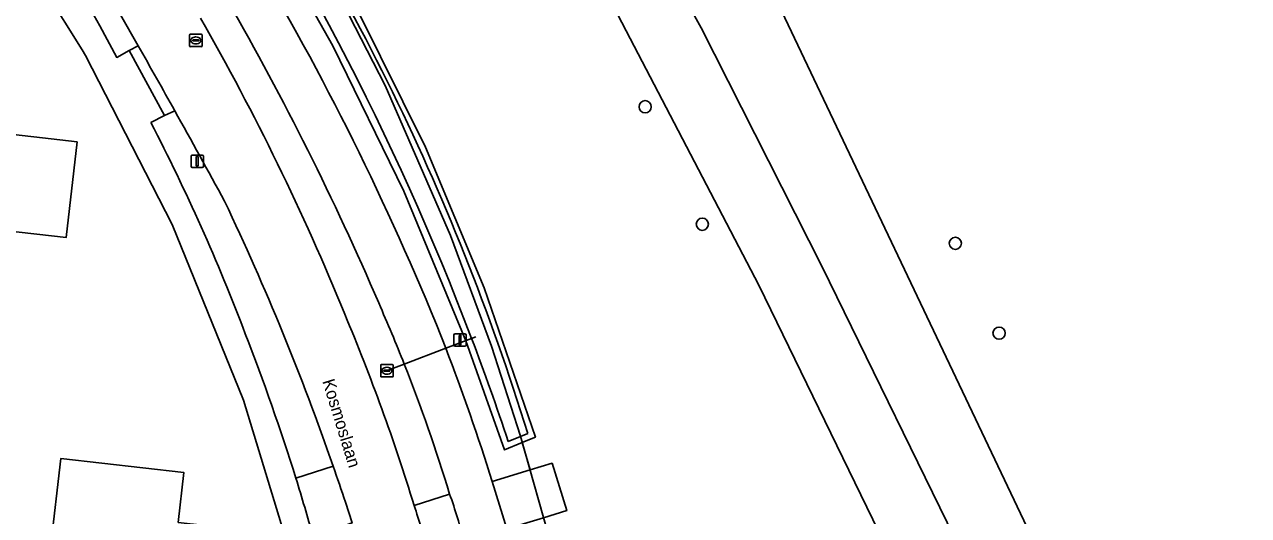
# Model space of a CAD drawing. Extents: x 162396 to 163643, y 386452 to 387406.
# Drawn here: x 163222.4 to 163320.8, y 386662.7 to 386702.1 of the extents above; entities that cross this region are included whole.
import ezdxf

# ---------------------------------------------------------------- set-up
doc = ezdxf.new("R2010")
doc.units = 0
for name, color, linetype in [('IMGEO_Berm_groen', 7, 'Continuous'), ('IMGEO_Berm_halfverhard', 7, 'Continuous'), ('IMGEO_Boom', 7, 'Continuous'), ('IMGEO_Duiker', 7, 'Continuous'), ('IMGEO_Erf', 7, 'Continuous'), ('IMGEO_Fietspad_gesloten', 7, 'Continuous'), ('IMGEO_Grasland_agrarisch', 7, 'Continuous'), ('IMGEO_Hek', 7, 'Continuous'), ('IMGEO_Lichtmast', 7, 'Continuous'), ('IMGEO_Loofbos', 7, 'Continuous'), ('IMGEO_Oever', 7, 'Continuous'), ('IMGEO_Openbare_ruimte_label', 7, 'Continuous'), ('IMGEO_Pand', 7, 'Continuous'), ('IMGEO_Rijbaan_lokaal_gesloten', 7, 'Continuous'), ('IMGEO_Rioolput', 7, 'Continuous'), ('IMGEO_Voetpad_halfverhard', 7, 'Continuous'), ('IMGEO_Voetpad_open', 7, 'Continuous'), ('IMGEO_Waterloop', 7, 'Continuous')]:
    doc.layers.add(name, color=color, linetype=linetype)

msp = doc.modelspace()

# ---------------------------------------------------------------- linework, layer by layer
at = {"layer": 'IMGEO_Berm_groen'}
for points in [[(163260.002, 386665.459), (163263.035, 386666.384), (163262.417, 386668.578), (163260.999, 386667.994), (163257.875, 386676.752), (163252.9, 386688.74), (163247.208, 386700.404), (163240.819, 386711.703), (163233.752, 386722.605), (163233.572, 386722.876), (163200.789, 386772.404), (163176.823, 386808.612)], [(163234.489, 386695.205), (163233.667, 386694.829), (163232.57, 386694.258)], [(163255.511, 386678.06), (163256.265, 386676.141)], [(163244.227, 386665.712), (163247.225, 386666.676)], [(163253.722, 386663.541), (163256.579, 386664.453)]]:
    msp.add_lwpolyline(points, dxfattribs=at)
for centre, radius, start, end in [((163048.783, 386593.298), 223.43, 22.2944, 31.16492), ((163035.197, 386586.986), 234.798, 23.27946, 29.88285), ((163064.487, 386604.007), 198.337, 22.17999, 29.82176), ((162453.741, 386259.611), 894.041, 28.626471, 29.157957), ((163093.227, 386621.704), 157.1, 20.72649, 27.50539), ((163049.711, 386598.036), 209.101, 19.16337, 25.46595), ((163124.248, 386624.013), 138.368, 21.5671, 23.76879), ((163100.041, 386616.38), 160.755, 17.05996, 22.88046), ((163078.052, 386613.914), 174.06, 17.31257, 21.35689), ((163090.517, 386612.161), 177.668, 17.45684, 21.107), ((163123.114, 386623.566), 139.587, 17.03249, 21.5667)]:
    msp.add_arc(centre, radius, start, end, dxfattribs=at)
at = {"layer": 'IMGEO_Berm_halfverhard'}
msp.add_lwpolyline([(163228.605, 386705.594), (163227.02, 386704.607), (163228.48, 386702.012), (163229.837, 386699.482), (163230.839, 386700.028), (163231.559, 386700.417)], close=True, dxfattribs=at)
for points in [[(163247.225, 386666.676), (163244.227, 386665.712)], [(163245.61, 386661.046), (163247.621, 386661.731), (163248.741, 386662.13), (163248.201, 386663.801)]]:
    msp.add_lwpolyline(points, dxfattribs=at)
for centre, radius, start, end in [((163038.561, 386594.236), 220.88, 18.35745, 19.14502), ((163080.288, 386614.583), 171.727, 15.6979, 17.32169)]:
    msp.add_arc(centre, radius, start, end, dxfattribs=at)
at = {"layer": 'IMGEO_Boom'}
for centre in [(163272.281, 386695.525), (163276.879, 386686.096), (163297.207, 386684.565), (163300.72, 386677.359)]:
    msp.add_circle(centre, 0.489, dxfattribs=at)
at = {"layer": 'IMGEO_Duiker'}
msp.add_lwpolyline([(163251.645, 386674.389), (163252.929, 386674.876), (163256.265, 386676.141), (163258.343, 386676.929), (163258.672, 386677.054)], dxfattribs=at)
at = {"layer": 'IMGEO_Erf'}
for points in [[(163227.316, 386699.623), (163227.044, 386700.095), (163212.434, 386723.369), (163194.869, 386749.748), (163193.027, 386752.59), (163166.953, 386791.514), (163151.55, 386814.685), (163151.264, 386814.81), (163150.968, 386814.908), (163150.664, 386814.98), (163150.356, 386815.024), (163150.044, 386815.041), (163149.732, 386815.03), (163149.422, 386814.99), (163149.118, 386814.924), (163148.82, 386814.83), (163148.532, 386814.71), (163148.255, 386814.565), (163148.07, 386814.449), (163146.898, 386813.664), (163065.982, 386759.453)], [(163178.239, 386619.125), (163183.965, 386615.442), (163198.559, 386606.056), (163211.965, 386597.434), (163249.425, 386573.342), (163251.239, 386592.888), (163251.454, 386607.344), (163250.805, 386618.184), (163250.246, 386624.471), (163249.925, 386628.483), (163248.041, 386642.041), (163244.476, 386657.409), (163240.024, 386671.974), (163234.289, 386686.083), (163227.316, 386699.623)]]:
    msp.add_lwpolyline(points, dxfattribs=at)
for points in [[(163220.815, 386685.594), (163214.376, 386686.321), (163214.735, 386689.501), (163211.128, 386689.909), (163211.706, 386695.027), (163212.267, 386699.995), (163220.058, 386699.116), (163219.428, 386693.532), (163226.648, 386692.697), (163225.783, 386685.033)], [(163228.358, 386650.592), (163229.153, 386650.503), (163229.606, 386654.518), (163227.5, 386654.756), (163228.063, 386659.743), (163224.524, 386660.142), (163225.33, 386667.293), (163235.232, 386666.176), (163234.781, 386662.177), (163239.16, 386661.683), (163239.101, 386661.157), (163237.452, 386661.344), (163236.724, 386654.885), (163239.172, 386654.574), (163238.177, 386645.75), (163233.209, 386646.311), (163227.942, 386646.905)]]:
    msp.add_lwpolyline(points, close=True, dxfattribs=at)
at = {"layer": 'IMGEO_Fietspad_gesloten'}
for points in [[(163256.265, 386676.141), (163255.511, 386678.06)], [(163263.292, 386654.247), (163262.314, 386657.852), (163261.172, 386661.654), (163260.002, 386665.459)]]:
    msp.add_lwpolyline(points, dxfattribs=at)
for centre, radius, start, end in [((163048.783, 386593.298), 223.43, 22.2944, 31.16492), ((163035.197, 386586.986), 234.798, 23.27946, 29.88285), ((163124.248, 386624.013), 138.368, 21.5671, 23.76879), ((163090.517, 386612.161), 177.668, 17.45684, 21.107), ((163123.114, 386623.566), 139.587, 17.03249, 21.5667), ((163202.155, 386645.392), 57.665, 15.30585, 19.30189)]:
    msp.add_arc(centre, radius, start, end, dxfattribs=at)
at = {"layer": 'IMGEO_Grasland_agrarisch'}
for points in [[(163298.323, 386658.556), (163286.511, 386682.679), (163276.773, 386701.846), (163255.887, 386739.492)], [(163249.203, 386703.222), (163254.638, 386692.276), (163259.353, 386681.001), (163263.474, 386669.014), (163262.472, 386668.601), (163262.417, 386668.578), (163263.035, 386666.384), (163264.807, 386666.924), (163265.991, 386663.126), (163264.113, 386662.552)]]:
    msp.add_lwpolyline(points, dxfattribs=at)
at = {"layer": 'IMGEO_Hek'}
for points in [[(163151.444, 386926.314), (163169.441, 386893.188), (163173.918, 386879.608), (163180.768, 386864.97), (163186.791, 386853.497), (163193.239, 386842.115), (163195.735, 386837.188), (163198.786, 386832.168), (163210.173, 386815.029), (163222.866, 386796.643), (163228.631, 386788.707), (163231.334, 386784.687), (163233.745, 386780.403), (163235.932, 386775.388), (163238.281, 386769.292), (163242.717, 386754.901), (163247.666, 386742.304), (163264.281, 386714.052), (163281.425, 386681.211), (163292.986, 386657.47)], [(163266.96, 386650.431), (163266.142, 386654.783), (163264.804, 386660.098), (163262.273, 386669.091), (163259.933, 386676.311), (163256.638, 386685.196), (163251.402, 386697.232), (163243.18, 386713.209), (163238.106, 386721.578), (163232.089, 386731.002), (163219.266, 386750), (163208.731, 386765.737), (163182.505, 386805.637)]]:
    msp.add_lwpolyline(points, dxfattribs=at)
at = {"layer": 'IMGEO_Lichtmast'}
for p, q in [((163235.804, 386690.745), (163235.804, 386691.545)), ((163235.804, 386691.545), (163235.804, 386690.745)), ((163235.904, 386691.645), (163236.694, 386691.645)), ((163236.694, 386691.645), (163235.904, 386691.645)), ((163236.794, 386691.545), (163236.794, 386690.745)), ((163236.794, 386690.745), (163236.794, 386691.545)), ((163236.694, 386690.645), (163235.904, 386690.645)), ((163235.904, 386690.645), (163236.694, 386690.645)), ((163257.011, 386677.302), (163257.801, 386677.302)), ((163257.801, 386677.302), (163257.011, 386677.302)), ((163256.911, 386676.402), (163256.911, 386677.202)), ((163256.911, 386677.202), (163256.911, 386676.402)), ((163257.801, 386676.302), (163257.011, 386676.302)), ((163257.011, 386676.302), (163257.801, 386676.302)), ((163257.901, 386677.202), (163257.901, 386676.402)), ((163257.901, 386676.402), (163257.901, 386677.202))]:
    msp.add_line(p, q, dxfattribs=at)
for points in [[(163236.224, 386691.52), (163236.374, 386691.52), (163236.374, 386690.77), (163236.224, 386690.77), (163236.224, 386691.52)], [(163257.331, 386677.177), (163257.481, 386677.177), (163257.481, 386676.427), (163257.331, 386676.427), (163257.331, 386677.177)]]:
    msp.add_lwpolyline(points, dxfattribs=at)
for centre, start, end in [((163235.904, 386691.545), 90, 180), ((163235.904, 386691.545), 90, 180), ((163236.694, 386691.545), 0, 90), ((163236.694, 386691.545), 360, 90), ((163235.904, 386690.745), 180, 270), ((163235.904, 386690.745), 180, 270), ((163236.694, 386690.745), 270, 0), ((163236.694, 386690.745), 270, 0), ((163257.011, 386677.202), 90, 180), ((163257.011, 386677.202), 90, 180), ((163257.801, 386677.202), 0, 90), ((163257.801, 386677.202), 360, 90), ((163257.011, 386676.402), 180, 270), ((163257.011, 386676.402), 180, 270), ((163257.801, 386676.402), 270, 0), ((163257.801, 386676.402), 270, 0)]:
    msp.add_arc(centre, 0.1, start, end, dxfattribs=at)
at = {"layer": 'IMGEO_Loofbos'}
for points in [[(163264.852, 386741.892), (163319.81, 386626.377), (163352.552, 386660.329), (163357.333, 386664.805), (163375.868, 386683.805), (163385.41, 386693.158), (163403.189, 386710.949), (163368.005, 386780.141), (163337.452, 386768.909), (163266.188, 386742.248)], [(163264.852, 386741.892), (163255.887, 386739.492), (163276.773, 386701.846), (163286.511, 386682.679), (163298.323, 386658.556), (163315.461, 386623.555), (163317.773, 386624.265), (163319.81, 386626.377)]]:
    msp.add_lwpolyline(points, close=True, dxfattribs=at)
at = {"layer": 'IMGEO_Oever'}
for points in [[(163200.789, 386772.404), (163233.572, 386722.876), (163233.752, 386722.605), (163240.819, 386711.703), (163247.208, 386700.404), (163252.9, 386688.74), (163257.875, 386676.752), (163260.999, 386667.994), (163262.417, 386668.578), (163262.472, 386668.601), (163263.474, 386669.014), (163259.353, 386681.001), (163254.638, 386692.276), (163249.203, 386703.222), (163243.069, 386713.792), (163240.545, 386717.556), (163236.272, 386723.927), (163171.995, 386820.854)], [(163262.848, 386669.297), (163262.281, 386669.063), (163261.294, 386668.656)]]:
    msp.add_lwpolyline(points, dxfattribs=at)
for centre, radius, start, end in [((163083.29, 386614.006), 187.878, 17.11504, 35.70346), ((163057.613, 386600.664), 214.73, 20.80371, 34.69148), ((163059.047, 386601.177), 213.207, 18.45115, 20.81174)]:
    msp.add_arc(centre, radius, start, end, dxfattribs=at)
at = {"layer": 'IMGEO_Pand'}
for points in [[(163220.815, 386685.594), (163225.783, 386685.033), (163226.648, 386692.697), (163219.428, 386693.532), (163220.058, 386699.116), (163212.267, 386699.995), (163211.706, 386695.027), (163211.128, 386689.909), (163214.735, 386689.501), (163214.376, 386686.321)], [(163239.172, 386654.574), (163236.724, 386654.885), (163237.452, 386661.344), (163239.101, 386661.157), (163239.16, 386661.683), (163234.781, 386662.177), (163235.232, 386666.176), (163225.33, 386667.293), (163224.524, 386660.142), (163228.063, 386659.743), (163227.5, 386654.756), (163229.606, 386654.518), (163229.153, 386650.503), (163228.358, 386650.592), (163227.942, 386646.905), (163233.209, 386646.311), (163238.177, 386645.75)]]:
    msp.add_lwpolyline(points, close=True, dxfattribs=at)
at = {"layer": 'IMGEO_Rijbaan_lokaal_gesloten'}
for points in [[(163228.605, 386705.594), (163231.559, 386700.417)], [(163248.201, 386663.801), (163248.741, 386662.13)]]:
    msp.add_lwpolyline(points, dxfattribs=at)
for centre, radius, start, end in [((163064.487, 386604.007), 198.337, 22.17999, 29.82176), ((162533.292, 386304.447), 802.726, 29.129753, 29.556522), ((162453.741, 386259.611), 894.041, 28.626471, 29.157957), ((163049.711, 386598.036), 209.101, 19.16337, 25.46595), ((163100.041, 386616.38), 160.755, 17.05996, 22.88046), ((163038.561, 386594.236), 220.88, 18.35745, 19.14502), ((163182.923, 386640.178), 74.555, 15.18544, 18.2624)]:
    msp.add_arc(centre, radius, start, end, dxfattribs=at)
at = {"layer": 'IMGEO_Rioolput'}
for p, q in [((163235.684, 386700.417), (163235.684, 386701.269)), ((163235.759, 386701.343), (163236.611, 386701.343)), ((163235.986, 386700.886), (163236.384, 386700.886)), ((163236.172, 386701.123), (163236.197, 386701.123)), ((163236.685, 386701.269), (163236.685, 386700.417)), ((163236.611, 386700.343), (163235.759, 386700.343)), ((163235.943, 386700.837), (163235.943, 386700.849)), ((163236.381, 386700.8), (163235.983, 386700.8)), ((163236.195, 386700.563), (163236.17, 386700.563)), ((163236.427, 386700.849), (163236.427, 386700.837)), ((163251.041, 386673.916), (163251.041, 386674.768)), ((163251.116, 386674.842), (163251.968, 386674.842)), ((163251.3, 386674.336), (163251.3, 386674.348)), ((163251.343, 386674.385), (163251.741, 386674.385)), ((163251.529, 386674.622), (163251.554, 386674.622)), ((163251.784, 386674.348), (163251.784, 386674.336)), ((163252.042, 386674.768), (163252.042, 386673.916)), ((163251.968, 386673.842), (163251.116, 386673.842)), ((163251.738, 386674.299), (163251.34, 386674.299)), ((163251.552, 386674.062), (163251.527, 386674.062))]:
    msp.add_line(p, q, dxfattribs=at)
for points in [[(163235.684, 386700.417), (163235.684, 386701.269)], [(163235.759, 386701.343), (163236.611, 386701.343)], [(163236.685, 386701.269), (163236.685, 386700.417)], [(163236.611, 386700.343), (163235.759, 386700.343)], [(163251.041, 386673.916), (163251.041, 386674.768)], [(163251.116, 386674.842), (163251.968, 386674.842)], [(163252.042, 386674.768), (163252.042, 386673.916)], [(163251.968, 386673.842), (163251.116, 386673.842)]]:
    msp.add_lwpolyline(points, dxfattribs=at)
for centre, radius, start, end in [((163235.761, 386701.267), 0.0765, 91.55205, 178.44795), ((163235.761, 386701.267), 0.0765, 91.55205, 178.44795), ((163235.983, 386700.846), 0.0403, 85.87752, 175.75265), ((163236.388, 386700.848), 0.0386, 1.73085, 96.63898), ((163236.609, 386701.267), 0.0765, 1.55205, 88.44795), ((163236.609, 386701.267), 0.0765, 1.55205, 88.44795), ((163235.761, 386700.419), 0.0765, 181.55205, 268.44795), ((163235.761, 386700.419), 0.0765, 181.55205, 268.44795), ((163235.98, 386700.836), 0.0366, 178.93798, 274.71019), ((163236.384, 386700.843), 0.043, 264.86636, 352.45326), ((163236.609, 386700.419), 0.0765, 271.55205, 358.44795), ((163236.609, 386700.419), 0.0765, 271.55205, 358.44795), ((163251.118, 386674.766), 0.0765, 91.55205, 178.44795), ((163251.118, 386674.766), 0.0765, 91.55205, 178.44795), ((163251.34, 386674.345), 0.0403, 85.87752, 175.75265), ((163251.337, 386674.335), 0.0366, 178.93798, 274.71019), ((163251.741, 386674.342), 0.043, 264.86636, 352.45326), ((163251.745, 386674.347), 0.0386, 1.73085, 96.63898), ((163251.966, 386674.766), 0.0765, 1.55205, 88.44795), ((163251.966, 386674.766), 0.0765, 1.55205, 88.44795), ((163251.118, 386673.918), 0.0765, 181.55205, 268.44795), ((163251.118, 386673.918), 0.0765, 181.55205, 268.44795), ((163251.966, 386673.918), 0.0765, 271.55205, 358.44795), ((163251.966, 386673.918), 0.0765, 271.55205, 358.44795)]:
    msp.add_arc(centre, radius, start, end, dxfattribs=at)
for centre, major_axis, ratio, start_param, end_param in [((163236.171, 386700.843), (-0.387, 0.002), 0.722429, 4.712389, 7.853982), ((163236.196, 386700.843), (-0.39, 0.002), 0.717154, 1.570796, 4.712389), ((163251.528, 386674.342), (-0.387, 0.002), 0.722429, 4.712389, 7.853982), ((163251.553, 386674.342), (-0.39, 0.002), 0.717154, 1.570796, 4.712389)]:
    msp.add_ellipse(centre, major_axis=major_axis, ratio=ratio, start_param=start_param, end_param=end_param, dxfattribs=at)
at = {"layer": 'IMGEO_Voetpad_halfverhard'}
msp.add_lwpolyline([(163264.807, 386666.924), (163263.035, 386666.384), (163260.002, 386665.459), (163261.172, 386661.654), (163264.113, 386662.552), (163265.991, 386663.126)], close=True, dxfattribs=at)
msp.add_lwpolyline([(163256.579, 386664.453), (163253.722, 386663.541)], dxfattribs=at)
for centre, radius, start, end in [((163182.923, 386640.178), 74.555, 15.18544, 18.2624), ((163202.155, 386645.392), 57.665, 15.30585, 19.30189)]:
    msp.add_arc(centre, radius, start, end, dxfattribs=at)
at = {"layer": 'IMGEO_Voetpad_open'}
for points in [[(163212.434, 386723.369), (163227.044, 386700.095), (163227.316, 386699.623), (163234.289, 386686.083), (163240.024, 386671.974), (163244.476, 386657.409), (163248.041, 386642.041), (163249.925, 386628.483), (163250.246, 386624.471), (163250.805, 386618.184), (163251.454, 386607.344), (163251.239, 386592.888), (163249.425, 386573.342), (163249.277, 386572.055), (163248.514, 386565.269)], [(163232.57, 386694.258), (163233.667, 386694.829), (163230.839, 386700.028), (163229.837, 386699.482), (163228.48, 386702.012), (163227.02, 386704.607), (163226.646, 386705.295)], [(163231.559, 386700.417), (163230.839, 386700.028), (163233.667, 386694.829), (163234.489, 386695.205)]]:
    msp.add_lwpolyline(points, dxfattribs=at)
for centre, radius, start, end in [((162533.292, 386304.447), 802.726, 29.129753, 29.556522), ((163093.227, 386621.704), 157.1, 20.72649, 27.50539), ((163078.052, 386613.914), 174.06, 17.31257, 21.35689), ((163080.288, 386614.583), 171.727, 15.6979, 17.32169)]:
    msp.add_arc(centre, radius, start, end, dxfattribs=at)
at = {"layer": 'IMGEO_Waterloop'}
msp.add_lwpolyline([(163261.294, 386668.656), (163262.281, 386669.063), (163262.848, 386669.297)], dxfattribs=at)
for centre, radius, start, end in [((163083.29, 386614.006), 187.878, 17.11504, 35.70346), ((163057.613, 386600.664), 214.73, 20.80371, 34.69148), ((163059.047, 386601.177), 213.207, 18.45115, 20.81174)]:
    msp.add_arc(centre, radius, start, end, dxfattribs=at)

# ---------------------------------------------------------------- texts
at = {"layer": 'IMGEO_Openbare_ruimte_label'}
msp.add_text('Kosmoslaan', height=1, rotation=287.14904, dxfattribs=at).set_placement((163246.338, 386673.506))

doc.saveas('drawing.dxf')
